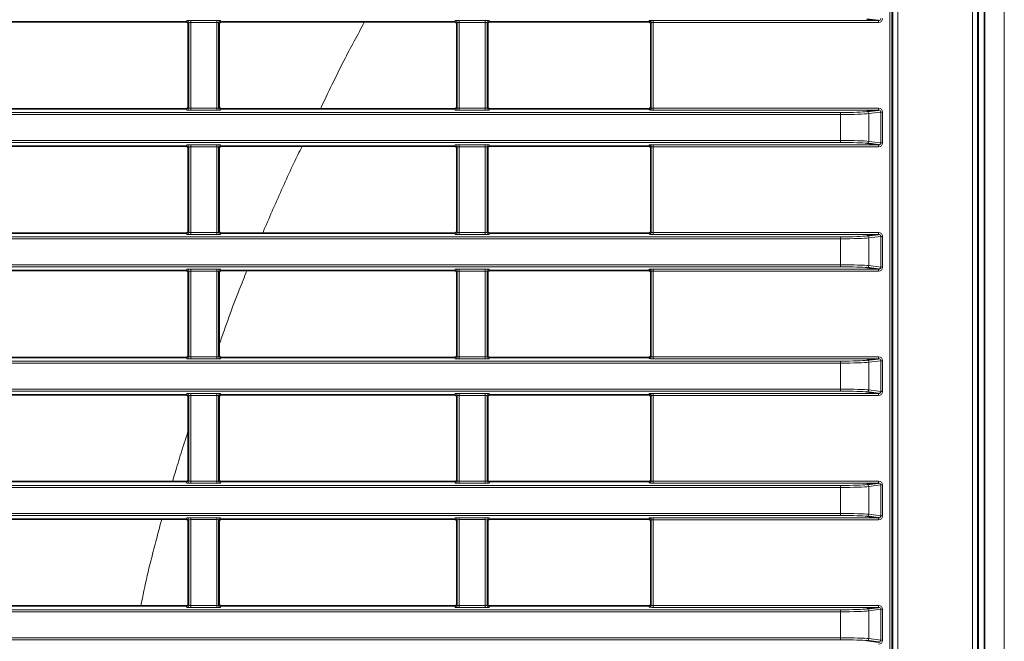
# Model space of a CAD drawing. Header units: millimetres. Extents: x 0 to 1118, y 0 to 864.
# Tile 334 of 339: x 1066 to 1091, y 488 to 504. Entities that reach past the tile are written whole.
import ezdxf

# ---------------------------------------------------------------- set-up
doc = ezdxf.new("R2010")
doc.units = ezdxf.units.MM

msp = doc.modelspace()

# ---------------------------------------------------------------- linework, layer by layer
at = {"color": 7, "linetype": 'Continuous', "lineweight": 18}
for p, q in [((1090.2749, 445.9511), (1090.2749, 525.5518)), ((1090.3999, 525.5518), (1090.3999, 445.9511)), ((1091.0728, 446.8764), (1091.0728, 524.6264)), ((1088.1987, 450.613), (1088.1987, 520.8898)), ((1088.2486, 520.8898), (1088.2486, 450.613)), ((1088.2714, 450.5903), (1088.2714, 520.9126)), ((1088.3964, 520.9126), (1088.3964, 450.5903)), ((1070.508, 504.0293), (1070.5219, 504.0642)), ((1070.5719, 504.0142), (1070.5579, 503.9793)), ((1070.5719, 501.8636), (1070.5719, 504.0142)), ((1070.6219, 504.0685), (1071.2737, 504.0685)), ((1070.6219, 504.0685), (1070.6219, 504.0185)), ((1071.2737, 504.0185), (1070.6219, 504.0185)), ((1070.6219, 504.0185), (1070.6219, 501.8593)), ((1071.2737, 504.0685), (1071.2737, 504.0185)), ((1071.2737, 501.8593), (1071.2737, 504.0185)), ((1071.3236, 504.0142), (1071.3236, 501.8636)), ((1071.3376, 503.9793), (1071.3236, 504.0142)), ((1071.3736, 504.0642), (1071.3876, 504.0293)), ((1077.258, 504.0293), (1077.2719, 504.0642)), ((1077.3219, 504.0142), (1077.3079, 503.9793)), ((1077.3219, 501.8636), (1077.3219, 504.0142)), ((1077.3719, 504.0685), (1078.0237, 504.0685)), ((1077.3719, 504.0685), (1077.3719, 504.0185)), ((1078.0237, 504.0185), (1077.3719, 504.0185)), ((1077.3719, 504.0185), (1077.3719, 501.8593)), ((1078.0237, 504.0685), (1078.0237, 504.0185)), ((1078.0237, 501.8593), (1078.0237, 504.0185)), ((1078.0736, 504.0142), (1078.0736, 501.8636)), ((1078.0876, 503.9793), (1078.0736, 504.0142)), ((1078.1236, 504.0642), (1078.1376, 504.0293)), ((1082.1347, 504.0293), (1082.1469, 504.0598)), ((1082.1969, 504.0099), (1082.1847, 503.9793)), ((1082.1969, 501.868), (1082.1969, 504.0099)), ((1082.2469, 504.0641), (1087.9096, 504.0641)), ((1082.2469, 504.0641), (1082.2469, 504.0142)), ((1087.9096, 504.0142), (1082.2469, 504.0142)), ((1082.2469, 504.0142), (1082.2469, 501.8637)), ((1087.9096, 504.0641), (1087.9096, 504.0142)), ((946.9427, 501.7535), (1086.9529, 501.7535)), ((1086.9529, 501.7036), (946.9427, 501.7036)), ((1070.5219, 501.8137), (1070.508, 501.8486)), ((1070.5579, 501.8986), (1070.5719, 501.8636)), ((1070.6219, 501.8593), (1071.2737, 501.8593)), ((1070.6219, 501.8593), (1070.6219, 501.8094)), ((1071.2737, 501.8094), (1070.6219, 501.8094)), ((1071.2737, 501.8593), (1071.2737, 501.8094)), ((1071.3236, 501.8636), (1071.3376, 501.8986)), ((1071.3876, 501.8486), (1071.3736, 501.8137)), ((1077.2719, 501.8137), (1077.258, 501.8486)), ((1077.3079, 501.8986), (1077.3219, 501.8636)), ((1077.3719, 501.8593), (1078.0237, 501.8593)), ((1077.3719, 501.8593), (1077.3719, 501.8094)), ((1078.0237, 501.8094), (1077.3719, 501.8094)), ((1078.0237, 501.8593), (1078.0237, 501.8094)), ((1078.0736, 501.8636), (1078.0876, 501.8986)), ((1078.1376, 501.8486), (1078.1236, 501.8137)), ((1082.1469, 501.818), (1082.1347, 501.8486)), ((1082.1847, 501.8986), (1082.1969, 501.868)), ((1082.2469, 501.8137), (1082.2469, 501.8637)), ((1082.2469, 501.8637), (1087.9096, 501.8637)), ((1087.9096, 501.8137), (1082.2469, 501.8137)), ((1086.9529, 501.7036), (1086.9529, 501.7535)), ((1086.9529, 501.0493), (1086.9529, 501.7036)), ((1087.9658, 501.7649), (1087.6662, 501.7247)), ((1087.6662, 501.7247), (1087.6662, 501.0282)), ((1087.9096, 501.8137), (1087.9096, 501.8637)), ((1087.9658, 500.9879), (1087.9658, 501.7649)), ((1087.9658, 501.7649), (1088.0134, 501.7649)), ((1088.0134, 501.7649), (1088.0134, 500.9879)), ((946.9427, 501.0493), (1086.9529, 501.0493)), ((1086.9529, 500.9993), (946.9427, 500.9993)), ((1086.9529, 500.9993), (1086.9529, 501.0493)), ((1087.6662, 501.0282), (1087.9658, 500.9879)), ((1087.9658, 500.9879), (1088.0134, 500.9879)), ((1070.508, 500.9043), (1070.5219, 500.9392)), ((1070.5719, 500.8892), (1070.5579, 500.8543)), ((1070.5719, 498.7386), (1070.5719, 500.8892)), ((1070.6219, 500.9435), (1071.2737, 500.9435)), ((1070.6219, 500.9435), (1070.6219, 500.8935)), ((1071.2737, 500.8935), (1070.6219, 500.8935)), ((1070.6219, 500.8935), (1070.6219, 498.7343)), ((1071.2737, 500.9435), (1071.2737, 500.8935)), ((1071.2737, 498.7343), (1071.2737, 500.8935)), ((1071.3236, 500.8892), (1071.3236, 498.7386)), ((1071.3376, 500.8543), (1071.3236, 500.8892)), ((1071.3736, 500.9392), (1071.3876, 500.9043)), ((1077.258, 500.9043), (1077.2719, 500.9392)), ((1077.3219, 500.8892), (1077.3079, 500.8543)), ((1077.3219, 498.7386), (1077.3219, 500.8892)), ((1077.3719, 500.9435), (1078.0237, 500.9435)), ((1077.3719, 500.9435), (1077.3719, 500.8935)), ((1078.0237, 500.8935), (1077.3719, 500.8935)), ((1077.3719, 500.8935), (1077.3719, 498.7343)), ((1078.0237, 500.9435), (1078.0237, 500.8935)), ((1078.0237, 498.7343), (1078.0237, 500.8935)), ((1078.0736, 500.8892), (1078.0736, 498.7386)), ((1078.0876, 500.8543), (1078.0736, 500.8892)), ((1078.1236, 500.9392), (1078.1376, 500.9043)), ((1082.1347, 500.9043), (1082.1469, 500.9348)), ((1082.1969, 500.8849), (1082.1847, 500.8543)), ((1082.1969, 498.743), (1082.1969, 500.8849)), ((1082.2469, 500.9391), (1087.9096, 500.9391)), ((1082.2469, 500.9391), (1082.2469, 500.8892)), ((1087.9096, 500.8892), (1082.2469, 500.8892)), ((1082.2469, 500.8892), (1082.2469, 498.7387)), ((1087.9096, 500.9391), (1087.9096, 500.8892)), ((1070.5579, 498.7736), (1070.5719, 498.7386)), ((1070.6219, 498.7343), (1070.6219, 498.6844)), ((1070.6219, 498.7343), (1071.2737, 498.7343)), ((1071.2737, 498.7343), (1071.2737, 498.6844)), ((1071.3236, 498.7386), (1071.3376, 498.7736)), ((1077.3079, 498.7736), (1077.3219, 498.7386)), ((1077.3719, 498.7343), (1077.3719, 498.6844)), ((1077.3719, 498.7343), (1078.0237, 498.7343)), ((1078.0237, 498.7343), (1078.0237, 498.6844)), ((1078.0736, 498.7386), (1078.0876, 498.7736)), ((1082.1847, 498.7736), (1082.1969, 498.743)), ((1082.2469, 498.7387), (1087.9096, 498.7387)), ((1082.2469, 498.7387), (1082.2469, 498.6887)), ((1087.9096, 498.7387), (1087.9096, 498.6887)), ((946.9427, 498.6285), (1086.9529, 498.6285)), ((1086.9529, 498.5786), (946.9427, 498.5786)), ((1070.5219, 498.6887), (1070.508, 498.7236)), ((1071.2737, 498.6844), (1070.6219, 498.6844)), ((1071.3876, 498.7236), (1071.3736, 498.6887)), ((1077.2719, 498.6887), (1077.258, 498.7236)), ((1078.0237, 498.6844), (1077.3719, 498.6844)), ((1078.1376, 498.7236), (1078.1236, 498.6887)), ((1082.1469, 498.693), (1082.1347, 498.7236)), ((1087.9096, 498.6887), (1082.2469, 498.6887)), ((1086.9529, 498.5786), (1086.9529, 498.6285)), ((1086.9529, 497.9243), (1086.9529, 498.5786)), ((1087.9658, 498.6399), (1087.6662, 498.5997)), ((1087.6662, 498.5997), (1087.6662, 497.9032)), ((1087.9658, 497.8629), (1087.9658, 498.6399)), ((1088.0134, 498.6399), (1087.9658, 498.6399)), ((1088.0134, 498.6399), (1088.0134, 497.8629)), ((946.9427, 497.9243), (1086.9529, 497.9243)), ((1086.9529, 497.8743), (946.9427, 497.8743)), ((1070.508, 497.7793), (1070.5219, 497.8142)), ((1070.5719, 497.7642), (1070.5579, 497.7293)), ((1070.5719, 495.6136), (1070.5719, 497.7642)), ((1070.6219, 497.8185), (1071.2737, 497.8185)), ((1070.6219, 497.8185), (1070.6219, 497.7685)), ((1071.2737, 497.7685), (1070.6219, 497.7685)), ((1070.6219, 497.7685), (1070.6219, 495.6093)), ((1071.2737, 497.8185), (1071.2737, 497.7685)), ((1071.2737, 495.6093), (1071.2737, 497.7685)), ((1071.3236, 497.7642), (1071.3236, 495.6136)), ((1071.3376, 497.7293), (1071.3236, 497.7642)), ((1071.3736, 497.8142), (1071.3876, 497.7793)), ((1077.258, 497.7793), (1077.2719, 497.8142)), ((1077.3219, 497.7642), (1077.3079, 497.7293)), ((1077.3219, 495.6136), (1077.3219, 497.7642)), ((1077.3719, 497.8185), (1078.0237, 497.8185)), ((1077.3719, 497.8185), (1077.3719, 497.7685)), ((1078.0237, 497.7685), (1077.3719, 497.7685)), ((1077.3719, 497.7685), (1077.3719, 495.6093)), ((1078.0237, 497.8185), (1078.0237, 497.7685)), ((1078.0237, 495.6093), (1078.0237, 497.7685)), ((1078.0736, 497.7642), (1078.0736, 495.6136)), ((1078.0876, 497.7293), (1078.0736, 497.7642)), ((1078.1236, 497.8142), (1078.1376, 497.7793)), ((1082.1347, 497.7793), (1082.1469, 497.8098)), ((1082.1969, 497.7599), (1082.1847, 497.7293)), ((1082.1969, 495.618), (1082.1969, 497.7599)), ((1082.2469, 497.8141), (1087.9096, 497.8141)), ((1082.2469, 497.7642), (1082.2469, 497.8141)), ((1087.9096, 497.7642), (1082.2469, 497.7642)), ((1082.2469, 497.7642), (1082.2469, 495.6137)), ((1086.9529, 497.8743), (1086.9529, 497.9243)), ((1087.6662, 497.9032), (1087.9658, 497.8629)), ((1087.9096, 497.7642), (1087.9096, 497.8141)), ((1088.0134, 497.8629), (1087.9658, 497.8629)), ((1070.5219, 495.5637), (1070.508, 495.5986)), ((1070.5579, 495.6486), (1070.5719, 495.6136)), ((1070.6219, 495.6093), (1071.2737, 495.6093)), ((1070.6219, 495.6093), (1070.6219, 495.5594)), ((1071.2737, 495.5594), (1070.6219, 495.5594)), ((1071.2737, 495.6093), (1071.2737, 495.5594)), ((1071.3236, 495.6136), (1071.3376, 495.6486)), ((1071.3876, 495.5986), (1071.3736, 495.5637)), ((1077.2719, 495.5637), (1077.258, 495.5986)), ((1077.3079, 495.6486), (1077.3219, 495.6136)), ((1077.3719, 495.6093), (1078.0237, 495.6093)), ((1077.3719, 495.6093), (1077.3719, 495.5594)), ((1078.0237, 495.5594), (1077.3719, 495.5594)), ((1078.0237, 495.6093), (1078.0237, 495.5594)), ((1078.0736, 495.6136), (1078.0876, 495.6486)), ((1078.1376, 495.5986), (1078.1236, 495.5637)), ((1082.1469, 495.568), (1082.1347, 495.5986)), ((1082.1847, 495.6486), (1082.1969, 495.618)), ((1082.2469, 495.6137), (1087.9096, 495.6137)), ((1082.2469, 495.6137), (1082.2469, 495.5637)), ((1087.9096, 495.5637), (1082.2469, 495.5637)), ((1087.9658, 495.5149), (1087.6662, 495.4747)), ((1087.9096, 495.6137), (1087.9096, 495.5637)), ((1087.9658, 494.7379), (1087.9658, 495.5149)), ((1088.0134, 495.5149), (1087.9658, 495.5149)), ((1088.0134, 495.5149), (1088.0134, 494.7379)), ((946.9427, 495.5035), (1086.9529, 495.5035)), ((1086.9529, 495.4536), (946.9427, 495.4536)), ((1086.9529, 495.4536), (1086.9529, 495.5035)), ((1086.9529, 494.7993), (1086.9529, 495.4536)), ((1087.6662, 495.4747), (1087.6662, 494.7782)), ((946.9427, 494.7993), (1086.9529, 494.7993)), ((1086.9529, 494.7493), (1086.9529, 494.7993)), ((1087.6662, 494.7782), (1087.9658, 494.7379)), ((1086.9529, 494.7493), (946.9427, 494.7493)), ((1070.508, 494.6543), (1070.5219, 494.6892)), ((1070.5719, 494.6392), (1070.5579, 494.6043)), ((1070.5719, 492.4886), (1070.5719, 494.6392)), ((1070.6219, 494.6935), (1071.2737, 494.6935)), ((1070.6219, 494.6935), (1070.6219, 494.6435)), ((1071.2737, 494.6435), (1070.6219, 494.6435)), ((1070.6219, 494.6435), (1070.6219, 492.4843)), ((1071.2737, 494.6935), (1071.2737, 494.6435)), ((1071.2737, 492.4843), (1071.2737, 494.6435)), ((1071.3236, 494.6392), (1071.3236, 492.4886)), ((1071.3376, 494.6043), (1071.3236, 494.6392)), ((1071.3736, 494.6892), (1071.3876, 494.6543)), ((1077.258, 494.6543), (1077.2719, 494.6892)), ((1077.3219, 494.6392), (1077.3079, 494.6043)), ((1077.3219, 492.4886), (1077.3219, 494.6392)), ((1077.3719, 494.6935), (1078.0237, 494.6935)), ((1077.3719, 494.6935), (1077.3719, 494.6435)), ((1078.0237, 494.6435), (1077.3719, 494.6435)), ((1077.3719, 494.6435), (1077.3719, 492.4843)), ((1078.0237, 494.6935), (1078.0237, 494.6435)), ((1078.0237, 492.4843), (1078.0237, 494.6435)), ((1078.0736, 494.6392), (1078.0736, 492.4886)), ((1078.0876, 494.6043), (1078.0736, 494.6392)), ((1078.1236, 494.6892), (1078.1376, 494.6543)), ((1082.1347, 494.6543), (1082.1469, 494.6848)), ((1082.1969, 494.6349), (1082.1847, 494.6043)), ((1082.1969, 492.493), (1082.1969, 494.6349)), ((1082.2469, 494.6891), (1087.9096, 494.6891)), ((1082.2469, 494.6392), (1082.2469, 494.6891)), ((1087.9096, 494.6392), (1082.2469, 494.6392)), ((1082.2469, 494.6392), (1082.2469, 492.4887)), ((1087.9096, 494.6392), (1087.9096, 494.6891)), ((1088.0134, 494.7379), (1087.9658, 494.7379)), ((946.9427, 492.3785), (1086.9529, 492.3785)), ((1086.9529, 492.3286), (946.9427, 492.3286)), ((1070.5219, 492.4387), (1070.508, 492.4736)), ((1070.5579, 492.5236), (1070.5719, 492.4886)), ((1070.6219, 492.4843), (1070.6219, 492.4344)), ((1070.6219, 492.4843), (1071.2737, 492.4843)), ((1071.2737, 492.4344), (1070.6219, 492.4344)), ((1071.2737, 492.4843), (1071.2737, 492.4344)), ((1071.3236, 492.4886), (1071.3376, 492.5236)), ((1071.3876, 492.4736), (1071.3736, 492.4387)), ((1077.2719, 492.4387), (1077.258, 492.4736)), ((1077.3079, 492.5236), (1077.3219, 492.4886)), ((1077.3719, 492.4843), (1078.0237, 492.4843)), ((1077.3719, 492.4843), (1077.3719, 492.4344)), ((1078.0237, 492.4344), (1077.3719, 492.4344)), ((1078.0237, 492.4843), (1078.0237, 492.4344)), ((1078.0736, 492.4886), (1078.0876, 492.5236)), ((1078.1376, 492.4736), (1078.1236, 492.4387)), ((1082.1469, 492.443), (1082.1347, 492.4736)), ((1082.1847, 492.5236), (1082.1969, 492.493)), ((1082.2469, 492.4887), (1087.9096, 492.4887)), ((1082.2469, 492.4887), (1082.2469, 492.4387)), ((1087.9096, 492.4387), (1082.2469, 492.4387)), ((1086.9529, 492.3286), (1086.9529, 492.3785)), ((1086.9529, 491.6743), (1086.9529, 492.3286)), ((1087.9658, 492.3899), (1087.6662, 492.3497)), ((1087.6662, 492.3497), (1087.6662, 491.6532)), ((1087.9096, 492.4887), (1087.9096, 492.4387)), ((1087.9658, 491.6129), (1087.9658, 492.3899)), ((1088.0134, 492.3899), (1087.9658, 492.3899)), ((1088.0134, 492.3899), (1088.0134, 491.6129)), ((946.9427, 491.6743), (1086.9529, 491.6743)), ((1086.9529, 491.6243), (946.9427, 491.6243)), ((1070.508, 491.5293), (1070.5219, 491.5642)), ((1070.6219, 491.5685), (1071.2737, 491.5685)), ((1070.6219, 491.5685), (1070.6219, 491.5185)), ((1071.2737, 491.5685), (1071.2737, 491.5185)), ((1071.3736, 491.5642), (1071.3876, 491.5293)), ((1077.258, 491.5293), (1077.2719, 491.5642)), ((1077.3719, 491.5685), (1078.0237, 491.5685)), ((1077.3719, 491.5685), (1077.3719, 491.5185)), ((1078.0237, 491.5685), (1078.0237, 491.5185)), ((1078.1236, 491.5642), (1078.1376, 491.5293)), ((1082.1347, 491.5293), (1082.1469, 491.5598)), ((1082.2469, 491.5641), (1087.9096, 491.5641)), ((1082.2469, 491.5142), (1082.2469, 491.5641)), ((1086.9529, 491.6243), (1086.9529, 491.6743)), ((1087.6662, 491.6532), (1087.9658, 491.6129)), ((1087.9096, 491.5142), (1087.9096, 491.5641)), ((1088.0134, 491.6129), (1087.9658, 491.6129)), ((1070.5719, 491.5142), (1070.5579, 491.4793)), ((1070.5719, 489.3636), (1070.5719, 491.5142)), ((1071.2737, 491.5185), (1070.6219, 491.5185)), ((1070.6219, 491.5185), (1070.6219, 489.3593)), ((1071.2737, 489.3593), (1071.2737, 491.5185)), ((1071.3236, 491.5142), (1071.3236, 489.3636)), ((1071.3376, 491.4793), (1071.3236, 491.5142)), ((1077.3219, 491.5142), (1077.3079, 491.4793)), ((1077.3219, 489.3636), (1077.3219, 491.5142)), ((1078.0237, 491.5185), (1077.3719, 491.5185)), ((1077.3719, 491.5185), (1077.3719, 489.3593)), ((1078.0237, 489.3593), (1078.0237, 491.5185)), ((1078.0736, 491.5142), (1078.0736, 489.3636)), ((1078.0876, 491.4793), (1078.0736, 491.5142)), ((1082.1969, 491.5099), (1082.1847, 491.4793)), ((1082.1969, 489.368), (1082.1969, 491.5099)), ((1087.9096, 491.5142), (1082.2469, 491.5142)), ((1082.2469, 491.5142), (1082.2469, 489.3637)), ((1070.5219, 489.3137), (1070.508, 489.3486)), ((1070.5579, 489.3986), (1070.5719, 489.3636)), ((1070.6219, 489.3593), (1071.2737, 489.3593)), ((1070.6219, 489.3593), (1070.6219, 489.3094)), ((1071.2737, 489.3593), (1071.2737, 489.3094)), ((1071.3236, 489.3636), (1071.3376, 489.3986)), ((1071.3876, 489.3486), (1071.3736, 489.3137)), ((1077.2719, 489.3137), (1077.258, 489.3486)), ((1077.3079, 489.3986), (1077.3219, 489.3636)), ((1077.3719, 489.3593), (1078.0237, 489.3593)), ((1077.3719, 489.3593), (1077.3719, 489.3094)), ((1078.0237, 489.3593), (1078.0237, 489.3094)), ((1078.0736, 489.3636), (1078.0876, 489.3986)), ((1078.1376, 489.3486), (1078.1236, 489.3137)), ((1082.1469, 489.318), (1082.1347, 489.3486)), ((1082.1847, 489.3986), (1082.1969, 489.368)), ((1082.2469, 489.3637), (1087.9096, 489.3637)), ((1082.2469, 489.3637), (1082.2469, 489.3137)), ((1087.9096, 489.3637), (1087.9096, 489.3137)), ((946.9427, 489.2535), (1086.9529, 489.2535)), ((1086.9529, 489.2036), (946.9427, 489.2036)), ((1071.2737, 489.3094), (1070.6219, 489.3094)), ((1078.0237, 489.3094), (1077.3719, 489.3094)), ((1087.9096, 489.3137), (1082.2469, 489.3137)), ((1086.9529, 489.2036), (1086.9529, 489.2535)), ((1086.9529, 488.5493), (1086.9529, 489.2036)), ((1087.9658, 489.2649), (1087.6662, 489.2247)), ((1087.6662, 489.2247), (1087.6662, 488.5282)), ((1087.9658, 488.4879), (1087.9658, 489.2649)), ((1088.0134, 489.2649), (1087.9658, 489.2649)), ((1088.0134, 489.2649), (1088.0134, 488.4879)), ((946.9427, 488.5493), (1086.9529, 488.5493)), ((1086.9529, 488.4993), (946.9427, 488.4993)), ((1086.9529, 488.4993), (1086.9529, 488.5493)), ((1087.6662, 488.5282), (1087.9658, 488.4879)), ((1088.0134, 488.4879), (1087.9658, 488.4879))]:
    msp.add_line(p, q, dxfattribs=at)
at = {"color": 7, "linetype": 'Continuous', "lineweight": 35}
for p, q in [((1090.4174, 525.559), (1090.4174, 445.9438)), ((1090.5728, 446.8764), (1090.5728, 524.6264)), ((1064.6376, 504.0293), (1070.508, 504.0293)), ((1070.5579, 503.9793), (1070.5579, 501.8986)), ((1071.3376, 501.8986), (1071.3376, 503.9793)), ((1071.3876, 504.0293), (1077.258, 504.0293)), ((1077.3079, 503.9793), (1077.3079, 501.8986)), ((1078.0876, 501.8986), (1078.0876, 503.9793)), ((1078.1376, 504.0293), (1082.1347, 504.0293)), ((1082.1847, 501.8986), (1082.1847, 503.9793)), ((1087.9096, 504.0641), (1087.6186, 504.1032)), ((1064.6376, 501.8486), (1070.508, 501.8486)), ((1071.3876, 501.8486), (1077.258, 501.8486)), ((1078.1376, 501.8486), (1082.1347, 501.8486)), ((1087.6186, 501.7746), (1087.9096, 501.8137)), ((1087.9096, 500.9391), (1087.6186, 500.9782)), ((1064.6376, 500.9043), (1070.508, 500.9043)), ((1070.5579, 500.8543), (1070.5579, 498.7736)), ((1071.3376, 498.7736), (1071.3376, 500.8543)), ((1071.3876, 500.9043), (1077.258, 500.9043)), ((1077.3079, 500.8543), (1077.3079, 498.7736)), ((1078.0876, 498.7736), (1078.0876, 500.8543)), ((1078.1376, 500.9043), (1082.1347, 500.9043)), ((1082.1847, 498.7736), (1082.1847, 500.8543)), ((1064.6376, 498.7236), (1070.508, 498.7236)), ((1071.3876, 498.7236), (1077.258, 498.7236)), ((1078.1376, 498.7236), (1082.1347, 498.7236)), ((1087.6186, 498.6496), (1087.9096, 498.6887)), ((1064.6376, 497.7793), (1070.508, 497.7793)), ((1071.3876, 497.7793), (1077.258, 497.7793)), ((1078.1376, 497.7793), (1082.1347, 497.7793)), ((1087.9096, 497.8141), (1087.6186, 497.8532)), ((1070.5579, 497.7293), (1070.5579, 495.6486)), ((1071.3376, 495.6486), (1071.3376, 497.7293)), ((1077.3079, 497.7293), (1077.3079, 495.6486)), ((1078.0876, 495.6486), (1078.0876, 497.7293)), ((1082.1847, 495.6486), (1082.1847, 497.7293)), ((1064.6376, 495.5986), (1070.508, 495.5986)), ((1071.3876, 495.5986), (1077.258, 495.5986)), ((1078.1376, 495.5986), (1082.1347, 495.5986)), ((1087.6186, 495.5246), (1087.9096, 495.5637)), ((1064.6376, 494.6543), (1070.508, 494.6543)), ((1070.5579, 494.6043), (1070.5579, 492.5236)), ((1071.3376, 492.5236), (1071.3376, 494.6043)), ((1071.3876, 494.6543), (1077.258, 494.6543)), ((1077.3079, 494.6043), (1077.3079, 492.5236)), ((1078.0876, 492.5236), (1078.0876, 494.6043)), ((1078.1376, 494.6543), (1082.1347, 494.6543)), ((1082.1847, 492.5236), (1082.1847, 494.6043)), ((1087.9096, 494.6891), (1087.6186, 494.7282)), ((1064.6376, 492.4736), (1070.508, 492.4736)), ((1071.3876, 492.4736), (1077.258, 492.4736)), ((1078.1376, 492.4736), (1082.1347, 492.4736)), ((1087.6186, 492.3996), (1087.9096, 492.4387)), ((1087.9096, 491.5641), (1087.6186, 491.6032)), ((1064.6376, 491.5293), (1070.508, 491.5293)), ((1070.5579, 491.4793), (1070.5579, 489.3986)), ((1071.3376, 489.3986), (1071.3376, 491.4793)), ((1071.3876, 491.5293), (1077.258, 491.5293)), ((1077.3079, 491.4793), (1077.3079, 489.3986)), ((1078.0876, 489.3986), (1078.0876, 491.4793)), ((1078.1376, 491.5293), (1082.1347, 491.5293)), ((1082.1847, 489.3986), (1082.1847, 491.4793)), ((1064.6376, 489.3486), (1070.508, 489.3486)), ((1071.3876, 489.3486), (1077.258, 489.3486)), ((1078.1376, 489.3486), (1082.1347, 489.3486)), ((1087.6186, 489.2746), (1087.9096, 489.3137)), ((1087.9096, 488.4391), (1087.6186, 488.4782))]:
    msp.add_line(p, q, dxfattribs=at)
at = {"color": 7, "linetype": 'Continuous', "lineweight": 18}
for centre, radius, start, end in [((1070.5219, 504.0142), 0.05, 0.07399, 89.97184), ((1071.3737, 504.0142), 0.05, 90.02816, 179.92601), ((1077.2719, 504.0142), 0.05, 0.07399, 89.97184), ((1078.1237, 504.0142), 0.05, 90.02816, 179.92601), ((1082.1469, 504.0098), 0.05, 0.07399, 89.97184), ((1070.5219, 501.8637), 0.05, 270.02816, 359.92601), ((1071.3737, 501.8637), 0.05, 180.07399, 269.97184), ((1077.2719, 501.8637), 0.05, 270.02816, 359.92601), ((1078.1237, 501.8637), 0.05, 180.07399, 269.97184), ((1082.1469, 501.868), 0.05, 270.02816, 359.92601), ((1087.6166, 501.7251), 0.0496, 359.52436, 87.65613), ((1087.6166, 501.0278), 0.0496, 272.34387, 0.47564), ((1070.5219, 500.8892), 0.05, 0.07399, 89.97184), ((1071.3737, 500.8892), 0.05, 90.02816, 179.92601), ((1077.2719, 500.8892), 0.05, 0.07399, 89.97184), ((1078.1237, 500.8892), 0.05, 90.02816, 179.92601), ((1082.1469, 500.8848), 0.05, 0.07399, 89.97184), ((1070.5219, 498.7387), 0.05, 270.02816, 359.92601), ((1071.3737, 498.7387), 0.05, 180.07399, 269.97184), ((1077.2719, 498.7387), 0.05, 270.02816, 359.92601), ((1078.1237, 498.7387), 0.05, 180.07399, 269.97184), ((1082.1469, 498.743), 0.05, 270.02816, 359.92601), ((1087.6166, 498.6001), 0.0496, 359.52436, 87.65613), ((1070.5219, 497.7642), 0.05, 0.07399, 89.97184), ((1071.3737, 497.7642), 0.05, 90.02816, 179.92601), ((1077.2719, 497.7642), 0.05, 0.07399, 89.97184), ((1078.1237, 497.7642), 0.05, 90.02816, 179.92601), ((1082.1469, 497.7598), 0.05, 0.07399, 89.97184), ((1087.6166, 497.9028), 0.0496, 272.34387, 0.47564), ((1070.5219, 495.6137), 0.05, 270.02816, 359.92601), ((1071.3737, 495.6137), 0.05, 180.07399, 269.97184), ((1077.2719, 495.6137), 0.05, 270.02816, 359.92601), ((1078.1237, 495.6137), 0.05, 180.07399, 269.97184), ((1082.1469, 495.618), 0.05, 270.02816, 359.92601), ((1087.6166, 495.4751), 0.0496, 359.52436, 87.65613), ((1087.6166, 494.7778), 0.0496, 272.34387, 0.47564), ((1070.5219, 494.6392), 0.05, 0.07399, 89.97184), ((1071.3737, 494.6392), 0.05, 90.02816, 179.92601), ((1077.2719, 494.6392), 0.05, 0.07399, 89.97184), ((1078.1237, 494.6392), 0.05, 90.02816, 179.92601), ((1082.1469, 494.6348), 0.05, 0.07399, 89.97184), ((1070.5219, 492.4887), 0.05, 270.02816, 359.92601), ((1071.3737, 492.4887), 0.05, 180.07399, 269.97184), ((1077.2719, 492.4887), 0.05, 270.02816, 359.92601), ((1078.1237, 492.4887), 0.05, 180.07399, 269.97184), ((1082.1469, 492.493), 0.05, 270.02816, 359.92601), ((1087.6166, 492.3501), 0.0496, 359.52436, 87.65613), ((1070.5219, 491.5142), 0.05, 0.07399, 89.97184), ((1071.3737, 491.5142), 0.05, 90.02816, 179.92601), ((1077.2719, 491.5142), 0.05, 0.07399, 89.97184), ((1078.1237, 491.5142), 0.05, 90.02816, 179.92601), ((1082.1469, 491.5098), 0.05, 0.07399, 89.97184), ((1087.6166, 491.6528), 0.0496, 272.34387, 0.47564), ((1070.5219, 489.3637), 0.05, 270.02816, 359.92601), ((1071.3737, 489.3637), 0.05, 180.07399, 269.97184), ((1077.2719, 489.3637), 0.05, 270.02816, 359.92601), ((1078.1237, 489.3637), 0.05, 180.07399, 269.97184), ((1082.1469, 489.368), 0.05, 270.02816, 359.92601), ((1087.6166, 489.2251), 0.0496, 359.52436, 87.65613), ((1087.6166, 488.5278), 0.0496, 272.34387, 0.47564)]:
    msp.add_arc(centre, radius, start, end, dxfattribs=at)
at = {"color": 7, "linetype": 'Continuous', "lineweight": 35}
for centre, major_axis, start_param, end_param in [((1070.5079, 503.9792), (-0.0186, -0.0465), 1.9514996, 3.5215347), ((1071.3876, 503.9792), (-0.0186, 0.0465), 5.9032433, 7.4732784), ((1077.2579, 503.9792), (-0.0186, -0.0465), 1.9514996, 3.5215347), ((1078.1376, 503.9792), (-0.0186, 0.0465), 5.9032433, 7.4732784), ((1082.1347, 503.9792), (0.0186, 0.0465), 5.0930923, 6.6631273), ((1070.5079, 501.8986), (-0.0186, 0.0465), 2.7616506, 4.3316857), ((1071.3876, 501.8986), (-0.0186, -0.0465), 5.0930923, 6.6631273), ((1077.2579, 501.8986), (-0.0186, 0.0465), 2.7616506, 4.3316857), ((1078.1376, 501.8986), (-0.0186, -0.0465), 5.0930923, 6.6631273), ((1082.1347, 501.8986), (0.0186, -0.0465), 5.9032433, 7.4732784), ((1070.5079, 500.8542), (-0.0186, -0.0465), 1.9514996, 3.5215347), ((1071.3876, 500.8542), (-0.0186, 0.0465), 5.9032433, 7.4732784), ((1077.2579, 500.8542), (-0.0186, -0.0465), 1.9514996, 3.5215347), ((1078.1376, 500.8542), (-0.0186, 0.0465), 5.9032433, 7.4732784), ((1082.1347, 500.8542), (0.0186, 0.0465), 5.0930923, 6.6631273), ((1070.5079, 498.7736), (-0.0186, 0.0465), 2.7616506, 4.3316857), ((1071.3876, 498.7736), (-0.0186, -0.0465), 5.0930923, 6.6631273), ((1077.2579, 498.7736), (-0.0186, 0.0465), 2.7616506, 4.3316857), ((1078.1376, 498.7736), (-0.0186, -0.0465), 5.0930923, 6.6631273), ((1082.1347, 498.7736), (0.0186, -0.0465), 5.9032433, 7.4732784), ((1070.5079, 497.7292), (-0.0186, -0.0465), 1.9514996, 3.5215347), ((1071.3876, 497.7292), (-0.0186, 0.0465), 5.9032433, 7.4732784), ((1077.2579, 497.7292), (-0.0186, -0.0465), 1.9514996, 3.5215347), ((1078.1376, 497.7292), (-0.0186, 0.0465), 5.9032433, 7.4732784), ((1082.1347, 497.7292), (0.0186, 0.0465), 5.0930923, 6.6631273), ((1070.5079, 495.6486), (-0.0186, 0.0465), 2.7616506, 4.3316857), ((1071.3876, 495.6486), (-0.0186, -0.0465), 5.0930923, 6.6631273), ((1077.2579, 495.6486), (-0.0186, 0.0465), 2.7616506, 4.3316857), ((1078.1376, 495.6486), (-0.0186, -0.0465), 5.0930923, 6.6631273), ((1082.1347, 495.6486), (0.0186, -0.0465), 5.9032433, 7.4732784), ((1070.5079, 494.6042), (-0.0186, -0.0465), 1.9514996, 3.5215347), ((1071.3876, 494.6042), (-0.0186, 0.0465), 5.9032433, 7.4732784), ((1077.2579, 494.6042), (-0.0186, -0.0465), 1.9514996, 3.5215347), ((1078.1376, 494.6042), (-0.0186, 0.0465), 5.9032433, 7.4732784), ((1082.1347, 494.6042), (0.0186, 0.0465), 5.0930923, 6.6631273), ((1070.5079, 492.5236), (-0.0186, 0.0465), 2.7616506, 4.3316857), ((1071.3876, 492.5236), (-0.0186, -0.0465), 5.0930923, 6.6631273), ((1077.2579, 492.5236), (-0.0186, 0.0465), 2.7616506, 4.3316857), ((1078.1376, 492.5236), (-0.0186, -0.0465), 5.0930923, 6.6631273), ((1082.1347, 492.5236), (0.0186, -0.0465), 5.9032433, 7.4732784), ((1070.5079, 491.4792), (-0.0186, -0.0465), 1.9514996, 3.5215347), ((1071.3876, 491.4792), (-0.0186, 0.0465), 5.9032433, 7.4732784), ((1077.2579, 491.4792), (-0.0186, -0.0465), 1.9514996, 3.5215347), ((1078.1376, 491.4792), (-0.0186, 0.0465), 5.9032433, 7.4732784), ((1082.1347, 491.4792), (0.0186, 0.0465), 5.0930923, 6.6631273), ((1070.5079, 489.3986), (-0.0186, 0.0465), 2.7616506, 4.3316857), ((1071.3876, 489.3986), (-0.0186, -0.0465), 5.0930923, 6.6631273), ((1077.2579, 489.3986), (-0.0186, 0.0465), 2.7616506, 4.3316857), ((1078.1376, 489.3986), (-0.0186, -0.0465), 5.0930923, 6.6631273), ((1082.1347, 489.3986), (0.0186, -0.0465), 5.9032433, 7.4732784)]:
    msp.add_ellipse(centre, major_axis=major_axis, ratio=0.9988964, start_param=start_param, end_param=end_param, dxfattribs=at)
at = {"color": 7, "linetype": 'Continuous', "lineweight": 18}
for centre, major_axis, ratio, start_param, end_param in [((1070.6219, 504.0641), (0.1, 0), 0.0436609, 1.5707963, 3.1241394), ((1070.6219, 504.0142), (0.05, 0), 0.0873219, 1.5707963, 3.1241394), ((1071.2737, 504.0641), (0.1, 0), 0.0436609, 0.0174533, 1.5707963), ((1071.2737, 504.0142), (0.05, 0), 0.0873219, 0.0174533, 1.5707963), ((1077.3719, 504.0641), (0.1, 0), 0.0436609, 1.5707963, 3.1241394), ((1077.3719, 504.0142), (0.05, 0), 0.0873219, 1.5707963, 3.1241394), ((1078.0237, 504.0641), (0.1, 0), 0.0436609, 0.0174533, 1.5707963), ((1078.0237, 504.0142), (0.05, 0), 0.0873219, 0.0174533, 1.5707963), ((1082.2469, 504.0597), (0.1, 0), 0.0436609, 1.5707963, 3.1241394), ((1082.2469, 504.0098), (0.05, 0), 0.0873219, 1.5707963, 3.1241394), ((1087.9082, 504.1143), (0.0572, -0.0077), 0.8661766, 4.8528691, 6.4101858), ((1087.9082, 504.1143), (0.1043, -0.014), 0.9502376, 4.8528691, 6.4101858), ((1070.6219, 501.8137), (0.1, 0), 0.0436609, 3.1590459, 4.712389), ((1070.6219, 501.8637), (0.05, 0), 0.0873219, 3.1590459, 4.712389), ((1071.2737, 501.8637), (0.05, 0), 0.0873219, 4.712389, 6.265732), ((1071.2737, 501.8137), (0.1, 0), 0.0436609, 4.712389, 6.265732), ((1077.3719, 501.8137), (0.1, 0), 0.0436609, 3.1590459, 4.712389), ((1077.3719, 501.8637), (0.05, 0), 0.0873219, 3.1590459, 4.712389), ((1078.0237, 501.8637), (0.05, 0), 0.0873219, 4.712389, 6.265732), ((1078.0237, 501.8137), (0.1, 0), 0.0436609, 4.712389, 6.265732), ((1082.2469, 501.8181), (0.1, 0), 0.0436609, 3.1590459, 4.712389), ((1082.2469, 501.8681), (0.05, 0), 0.0873219, 3.1590459, 4.712389), ((1086.9529, 501.7841), (0.7, 0), 0.0436609, 4.712389, 5.969026), ((1086.9529, 501.7341), (0.75, 0), 0.0407502, 4.712389, 5.969026), ((1087.9082, 501.7636), (0.1043, 0.014), 0.9502376, 6.1561848, 7.7135016), ((1087.9082, 501.7636), (0.0572, 0.0077), 0.8661766, 6.1561848, 7.7135016), ((1086.9529, 501.0187), (0.75, 0), 0.0407502, 0.3141593, 1.5707963), ((1086.9529, 500.9688), (0.7, 0), 0.0436609, 0.3141593, 1.5707963), ((1087.9082, 500.9893), (0.0572, -0.0077), 0.8661766, 4.8528691, 6.4101858), ((1087.9082, 500.9893), (0.1043, -0.014), 0.9502376, 4.8528691, 6.4101858), ((1070.6219, 500.9391), (0.1, 0), 0.0436609, 1.5707963, 3.1241394), ((1070.6219, 500.8892), (0.05, 0), 0.0873219, 1.5707963, 3.1241394), ((1071.2737, 500.9391), (0.1, 0), 0.0436609, 0.0174533, 1.5707963), ((1071.2737, 500.8892), (0.05, 0), 0.0873219, 0.0174533, 1.5707963), ((1077.3719, 500.9391), (0.1, 0), 0.0436609, 1.5707963, 3.1241394), ((1077.3719, 500.8892), (0.05, 0), 0.0873219, 1.5707963, 3.1241394), ((1078.0237, 500.9391), (0.1, 0), 0.0436609, 0.0174533, 1.5707963), ((1078.0237, 500.8892), (0.05, 0), 0.0873219, 0.0174533, 1.5707963), ((1082.2469, 500.9347), (0.1, 0), 0.0436609, 1.5707963, 3.1241394), ((1082.2469, 500.8848), (0.05, 0), 0.0873219, 1.5707963, 3.1241394), ((1070.6219, 498.7387), (0.05, 0), 0.0873219, 3.1590459, 4.712389), ((1071.2737, 498.7387), (0.05, 0), 0.0873219, 4.712389, 6.265732), ((1077.3719, 498.7387), (0.05, 0), 0.0873219, 3.1590459, 4.712389), ((1078.0237, 498.7387), (0.05, 0), 0.0873219, 4.712389, 6.265732), ((1082.2469, 498.7431), (0.05, 0), 0.0873219, 3.1590459, 4.712389), ((1087.9082, 498.6386), (0.1043, 0.014), 0.9502376, 6.1561848, 7.7135016), ((1070.6219, 498.6887), (0.1, 0), 0.0436609, 3.1590459, 4.712389), ((1071.2737, 498.6887), (0.1, 0), 0.0436609, 4.712389, 6.265732), ((1077.3719, 498.6887), (0.1, 0), 0.0436609, 3.1590459, 4.712389), ((1078.0237, 498.6887), (0.1, 0), 0.0436609, 4.712389, 6.265732), ((1082.2469, 498.6931), (0.1, 0), 0.0436609, 3.1590459, 4.712389), ((1086.9529, 498.6591), (0.7, 0), 0.0436609, 4.712389, 5.969026), ((1086.9529, 498.6091), (0.75, 0), 0.0407502, 4.712389, 5.969026), ((1087.9082, 498.6386), (0.0572, 0.0077), 0.8661766, 6.1561848, 7.7135016), ((1070.6219, 497.8141), (0.1, 0), 0.0436609, 1.5707963, 3.1241394), ((1070.6219, 497.7642), (0.05, 0), 0.0873219, 1.5707963, 3.1241394), ((1071.2737, 497.8141), (0.1, 0), 0.0436609, 0.0174533, 1.5707963), ((1071.2737, 497.7642), (0.05, 0), 0.0873219, 0.0174533, 1.5707963), ((1077.3719, 497.8141), (0.1, 0), 0.0436609, 1.5707963, 3.1241394), ((1077.3719, 497.7642), (0.05, 0), 0.0873219, 1.5707963, 3.1241394), ((1078.0237, 497.8141), (0.1, 0), 0.0436609, 0.0174533, 1.5707963), ((1078.0237, 497.7642), (0.05, 0), 0.0873219, 0.0174533, 1.5707963), ((1082.2469, 497.8097), (0.1, 0), 0.0436609, 1.5707963, 3.1241394), ((1082.2469, 497.7598), (0.05, 0), 0.0873219, 1.5707963, 3.1241394), ((1086.9529, 497.8937), (0.75, 0), 0.0407502, 0.3141593, 1.5707963), ((1086.9529, 497.8438), (0.7, 0), 0.0436609, 0.3141593, 1.5707963), ((1087.9082, 497.8643), (0.0572, -0.0077), 0.8661766, 4.8528691, 6.4101858), ((1087.9082, 497.8643), (0.1043, -0.014), 0.9502376, 4.8528691, 6.4101858), ((1070.6219, 495.5637), (0.1, 0), 0.0436609, 3.1590459, 4.712389), ((1070.6219, 495.6137), (0.05, 0), 0.0873219, 3.1590459, 4.712389), ((1071.2737, 495.6137), (0.05, 0), 0.0873219, 4.712389, 6.265732), ((1071.2737, 495.5637), (0.1, 0), 0.0436609, 4.712389, 6.265732), ((1077.3719, 495.5637), (0.1, 0), 0.0436609, 3.1590459, 4.712389), ((1077.3719, 495.6137), (0.05, 0), 0.0873219, 3.1590459, 4.712389), ((1078.0237, 495.6137), (0.05, 0), 0.0873219, 4.712389, 6.265732), ((1078.0237, 495.5637), (0.1, 0), 0.0436609, 4.712389, 6.265732), ((1082.2469, 495.5681), (0.1, 0), 0.0436609, 3.1590459, 4.712389), ((1082.2469, 495.6181), (0.05, 0), 0.0873219, 3.1590459, 4.712389), ((1086.9529, 495.5341), (0.7, 0), 0.0436609, 4.712389, 5.969026), ((1087.9082, 495.5136), (0.1043, 0.014), 0.9502376, 6.1561848, 7.7135016), ((1087.9082, 495.5136), (0.0572, 0.0077), 0.8661766, 6.1561848, 7.7135016), ((1086.9529, 495.4841), (0.75, 0), 0.0407502, 4.712389, 5.969026), ((1086.9529, 494.7687), (0.75, 0), 0.0407502, 0.3141593, 1.5707963), ((1070.6219, 494.6891), (0.1, 0), 0.0436609, 1.5707963, 3.1241394), ((1070.6219, 494.6392), (0.05, 0), 0.0873219, 1.5707963, 3.1241394), ((1071.2737, 494.6891), (0.1, 0), 0.0436609, 0.0174533, 1.5707963), ((1071.2737, 494.6392), (0.05, 0), 0.0873219, 0.0174533, 1.5707963), ((1077.3719, 494.6891), (0.1, 0), 0.0436609, 1.5707963, 3.1241394), ((1077.3719, 494.6392), (0.05, 0), 0.0873219, 1.5707963, 3.1241394), ((1078.0237, 494.6891), (0.1, 0), 0.0436609, 0.0174533, 1.5707963), ((1078.0237, 494.6392), (0.05, 0), 0.0873219, 0.0174533, 1.5707963), ((1082.2469, 494.6847), (0.1, 0), 0.0436609, 1.5707963, 3.1241394), ((1082.2469, 494.6348), (0.05, 0), 0.0873219, 1.5707963, 3.1241394), ((1086.9529, 494.7188), (0.7, 0), 0.0436609, 0.3141593, 1.5707963), ((1087.9082, 494.7393), (0.0572, -0.0077), 0.8661766, 4.8528691, 6.4101858), ((1087.9082, 494.7393), (0.1043, -0.014), 0.9502376, 4.8528691, 6.4101858), ((1070.6219, 492.4387), (0.1, 0), 0.0436609, 3.1590459, 4.712389), ((1070.6219, 492.4887), (0.05, 0), 0.0873219, 3.1590459, 4.712389), ((1071.2737, 492.4887), (0.05, 0), 0.0873219, 4.712389, 6.265732), ((1071.2737, 492.4387), (0.1, 0), 0.0436609, 4.712389, 6.265732), ((1077.3719, 492.4387), (0.1, 0), 0.0436609, 3.1590459, 4.712389), ((1077.3719, 492.4887), (0.05, 0), 0.0873219, 3.1590459, 4.712389), ((1078.0237, 492.4887), (0.05, 0), 0.0873219, 4.712389, 6.265732), ((1078.0237, 492.4387), (0.1, 0), 0.0436609, 4.712389, 6.265732), ((1082.2469, 492.4431), (0.1, 0), 0.0436609, 3.1590459, 4.712389), ((1082.2469, 492.4931), (0.05, 0), 0.0873219, 3.1590459, 4.712389), ((1086.9529, 492.4091), (0.7, 0), 0.0436609, 4.712389, 5.969026), ((1086.9529, 492.3591), (0.75, 0), 0.0407502, 4.712389, 5.969026), ((1087.9082, 492.3886), (0.1043, 0.014), 0.9502376, 6.1561848, 7.7135016), ((1087.9082, 492.3886), (0.0572, 0.0077), 0.8661766, 6.1561848, 7.7135016), ((1070.6219, 491.5641), (0.1, 0), 0.0436609, 1.5707963, 3.1241394), ((1071.2737, 491.5641), (0.1, 0), 0.0436609, 0.0174533, 1.5707963), ((1077.3719, 491.5641), (0.1, 0), 0.0436609, 1.5707963, 3.1241394), ((1078.0237, 491.5641), (0.1, 0), 0.0436609, 0.0174533, 1.5707963), ((1082.2469, 491.5597), (0.1, 0), 0.0436609, 1.5707963, 3.1241394), ((1086.9529, 491.6437), (0.75, 0), 0.0407502, 0.3141593, 1.5707963), ((1086.9529, 491.5938), (0.7, 0), 0.0436609, 0.3141593, 1.5707963), ((1087.9082, 491.6143), (0.0572, -0.0077), 0.8661766, 4.8528691, 6.4101858), ((1087.9082, 491.6143), (0.1043, -0.014), 0.9502376, 4.8528691, 6.4101858), ((1070.6219, 491.5142), (0.05, 0), 0.0873219, 1.5707963, 3.1241394), ((1071.2737, 491.5142), (0.05, 0), 0.0873219, 0.0174533, 1.5707963), ((1077.3719, 491.5142), (0.05, 0), 0.0873219, 1.5707963, 3.1241394), ((1078.0237, 491.5142), (0.05, 0), 0.0873219, 0.0174533, 1.5707963), ((1082.2469, 491.5098), (0.05, 0), 0.0873219, 1.5707963, 3.1241394), ((1070.6219, 489.3637), (0.05, 0), 0.0873219, 3.1590459, 4.712389), ((1071.2737, 489.3637), (0.05, 0), 0.0873219, 4.712389, 6.265732), ((1077.3719, 489.3637), (0.05, 0), 0.0873219, 3.1590459, 4.712389), ((1078.0237, 489.3637), (0.05, 0), 0.0873219, 4.712389, 6.265732), ((1082.2469, 489.3681), (0.05, 0), 0.0873219, 3.1590459, 4.712389), ((1087.9082, 489.2636), (0.1043, 0.014), 0.9502376, 6.1561848, 7.7135016), ((1070.6219, 489.3137), (0.1, 0), 0.0436609, 3.1590459, 4.712389), ((1071.2737, 489.3137), (0.1, 0), 0.0436609, 4.712389, 6.265732), ((1077.3719, 489.3137), (0.1, 0), 0.0436609, 3.1590459, 4.712389), ((1078.0237, 489.3137), (0.1, 0), 0.0436609, 4.712389, 6.265732), ((1082.2469, 489.3181), (0.1, 0), 0.0436609, 3.1590459, 4.712389), ((1086.9529, 489.2841), (0.7, 0), 0.0436609, 4.712389, 5.969026), ((1086.9529, 489.2341), (0.75, 0), 0.0407502, 4.712389, 5.969026), ((1087.9082, 489.2636), (0.0572, 0.0077), 0.8661766, 6.1561848, 7.7135016), ((1086.9529, 488.5187), (0.75, 0), 0.0407502, 0.3141593, 1.5707963), ((1086.9529, 488.4688), (0.7, 0), 0.0436609, 0.3141593, 1.5707963), ((1087.9082, 488.4893), (0.0572, -0.0077), 0.8661766, 4.8528691, 6.4101858), ((1087.9082, 488.4893), (0.1043, -0.014), 0.9502376, 4.8528691, 6.4101858)]:
    msp.add_ellipse(centre, major_axis=major_axis, ratio=ratio, start_param=start_param, end_param=end_param, dxfattribs=at)
for points, knots in [([(1073.8821, 501.8486), (1074.074, 502.2518), (1074.4247, 502.9885), (1074.8157, 503.7049), (1074.9927, 504.0293)], [0, 0, 0, 0, 0.54726671, 1, 1, 1, 1]), ([(1072.4309, 498.7236), (1072.4521, 498.7734), (1072.549, 499.0015), (1072.727, 499.4075), (1072.9672, 499.9424), (1073.1933, 500.4446), (1073.3508, 500.7628), (1073.4209, 500.9043)], [0, 0, 0, 0, 0.0677233, 0.3102577, 0.5550719, 0.8021813, 1, 1, 1, 1]), ([(1071.3376, 495.9209), (1071.4989, 496.3803), (1071.7184, 497.0056), (1071.9688, 497.6171), (1072.0352, 497.7793)], [0, 0, 0, 0, 0.7347811, 1, 1, 1, 1]), ([(1070.1622, 492.4736), (1070.1713, 492.5049), (1070.229, 492.703), (1070.3408, 493.0674), (1070.4636, 493.4619), (1070.5379, 493.6894), (1070.5579, 493.7507)], [0, 0, 0, 0, 0.0731157, 0.4623787, 0.8551112, 1, 1, 1, 1]), ([(1069.3668, 489.3486), (1069.4181, 489.6044), (1069.5024, 490.0243), (1069.6484, 490.601), (1069.769, 491.0731), (1069.8531, 491.3822), (1069.8931, 491.5293)], [0, 0, 0, 0, 0.3478165, 0.5708406, 0.7958074, 1, 1, 1, 1])]:
    msp.add_open_spline(points, degree=3, knots=knots, dxfattribs=at)

doc.saveas('drawing.dxf')
